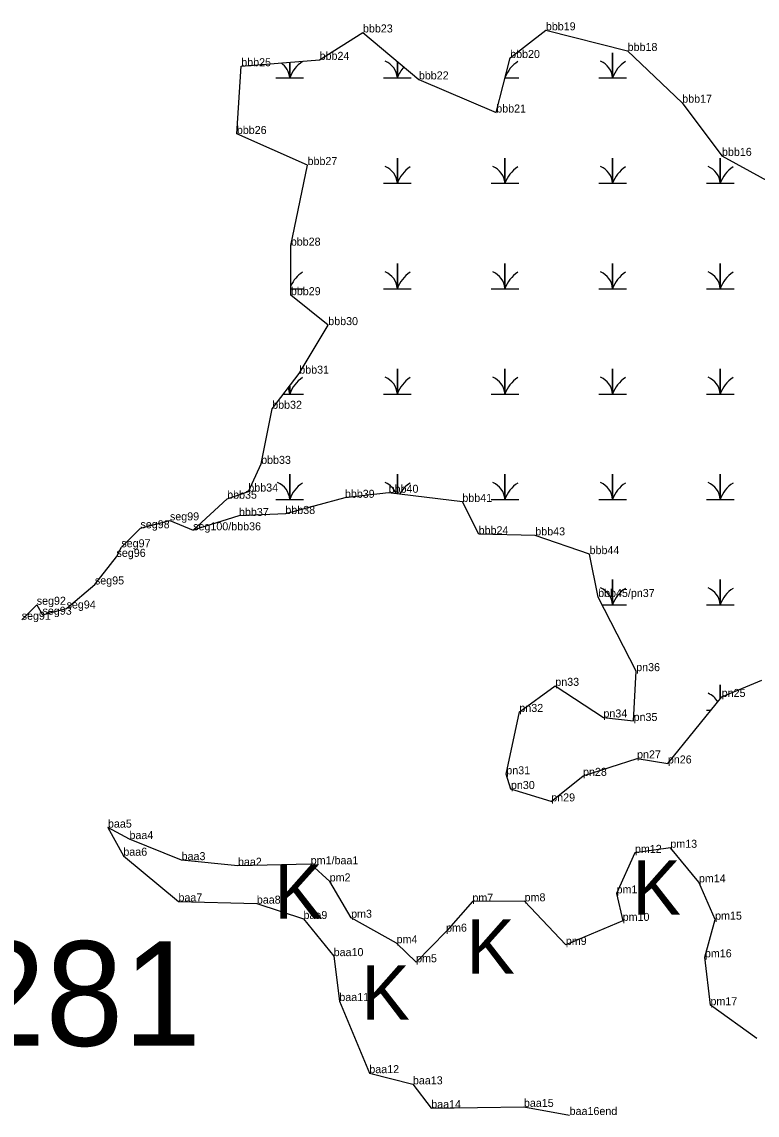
# Model space of a CAD drawing. Extents: x 2072529 to 2268796, y 436423 to 470406.
# Drawn here: x 2241579 to 2242039, y 439770 to 440453 of the extents above; entities that cross this region are included whole.
import ezdxf

# ---------------------------------------------------------------- set-up
doc = ezdxf.new("R2010")
doc.units = 0
for name, color, linetype in [('Default', 7, 'Continuous'), ('Exist Environmental Wetland Boundary Cogo Comment', 7, 'Continuous'), ('Exist Environmental Wetland Boundary Cogo Point CELL', 7, 'Continuous'), ('Exist Hydro Jurisdictional Stream or Body of Water NEU Mitigable Cogo Comment', 7, 'Continuous'), ('Old_Level_20', 7, 'Continuous'), ('Old_Level_52', 7, 'Continuous')]:
    doc.layers.add(name, color=color, linetype=linetype)

msp = doc.modelspace()

# ---------------------------------------------------------------- linework, layer by layer
at = {"layer": 'Exist Environmental Wetland Boundary Cogo Point CELL'}
for points in [[(2241939.77, 440417.75), (2241948.37, 440417.75), (2241948.37, 440433.53), (2241948.37, 440417.75), (2241956.97, 440417.75)], [(2241738.02, 440417.75), (2241746.62, 440417.75), (2241746.62, 440427.54)], [(2241746.62, 440427.54), (2241746.62, 440417.75), (2241755.22, 440417.75)], [(2241805.27, 440417.75), (2241813.87, 440417.75), (2241813.87, 440428.13)], [(2241813.87, 440428.13), (2241813.87, 440417.75), (2241822.47, 440417.75)], [(2241881.17, 440417.75), (2241889.72, 440417.75)], [(2241805.27, 440351.95), (2241813.87, 440351.95), (2241813.87, 440367.73), (2241813.87, 440351.95), (2241822.47, 440351.95)], [(2241872.52, 440351.95), (2241881.12, 440351.95), (2241881.12, 440367.73), (2241881.12, 440351.95), (2241889.72, 440351.95)], [(2241939.77, 440351.95), (2241948.37, 440351.95), (2241948.37, 440367.73), (2241948.37, 440351.95), (2241956.97, 440351.95)], [(2242007.02, 440351.95), (2242015.62, 440351.95), (2242015.62, 440367.73), (2242015.62, 440351.95), (2242024.22, 440351.95)], [(2241805.27, 440286.15), (2241813.87, 440286.15), (2241813.87, 440301.93), (2241813.87, 440286.15), (2241822.47, 440286.15)], [(2241872.52, 440286.15), (2241881.12, 440286.15), (2241881.12, 440301.93), (2241881.12, 440286.15), (2241889.72, 440286.15)], [(2241939.77, 440286.15), (2241948.37, 440286.15), (2241948.37, 440301.93), (2241948.37, 440286.15), (2241956.97, 440286.15)], [(2242007.02, 440286.15), (2242015.62, 440286.15), (2242015.62, 440301.93), (2242015.62, 440286.15), (2242024.22, 440286.15)], [(2241747.34, 440286.15), (2241755.22, 440286.15)], [(2241805.27, 440220.35), (2241813.87, 440220.35), (2241813.87, 440236.13), (2241813.87, 440220.35), (2241822.47, 440220.35)], [(2241872.52, 440220.35), (2241881.12, 440220.35), (2241881.12, 440236.13), (2241881.12, 440220.35), (2241889.72, 440220.35)], [(2241939.77, 440220.35), (2241948.37, 440220.35), (2241948.37, 440236.13), (2241948.37, 440220.35), (2241956.97, 440220.35)], [(2242007.02, 440220.35), (2242015.62, 440220.35), (2242015.62, 440236.13), (2242015.62, 440220.35), (2242024.22, 440220.35)], [(2241742.77, 440220.35), (2241746.62, 440220.35), (2241746.62, 440225.34)], [(2241746.62, 440225.34), (2241746.62, 440220.35), (2241755.22, 440220.35)], [(2241738.02, 440154.55), (2241746.62, 440154.55), (2241746.62, 440170.33), (2241746.62, 440154.55), (2241755.22, 440154.55)], [(2241813.87, 440158.01), (2241813.87, 440170.33), (2241813.87, 440158.01)], [(2241872.52, 440154.55), (2241881.12, 440154.55), (2241881.12, 440170.33), (2241881.12, 440154.55), (2241889.72, 440154.55)], [(2241939.77, 440154.55), (2241948.37, 440154.55), (2241948.37, 440170.33), (2241948.37, 440154.55), (2241956.97, 440154.55)], [(2242007.02, 440154.55), (2242015.62, 440154.55), (2242015.62, 440170.33), (2242015.62, 440154.55), (2242024.22, 440154.55)], [(2241941.8, 440088.75), (2241948.37, 440088.75), (2241948.37, 440104.53), (2241948.37, 440088.75), (2241956.97, 440088.75)], [(2242007.02, 440088.75), (2242015.62, 440088.75), (2242015.62, 440104.53), (2242015.62, 440088.75), (2242024.22, 440088.75)], [(2242015.62, 440030.05), (2242015.62, 440038.73), (2242015.62, 440030.05)], [(2242007.02, 440022.95), (2242009.86, 440022.95)]]:
    msp.add_lwpolyline(points, dxfattribs=at)
for centre, radius, start, end in [((2241734.36, 440416.86), 12.3, 4.14034, 56.32045), ((2241764.86, 440411.69), 19.22, 122.12745, 161.62219), ((2241801.61, 440416.86), 12.3, 4.14034, 67.53497), ((2241832.11, 440411.69), 19.22, 137.40963, 161.62219), ((2241899.36, 440411.69), 19.22, 122.12745, 160.01375), ((2241936.11, 440416.86), 12.3, 4.14034, 67.53497), ((2241966.61, 440411.69), 19.22, 122.12745, 161.62219), ((2241801.61, 440351.06), 12.3, 4.14034, 67.53497), ((2241832.11, 440345.89), 19.22, 122.12745, 161.62219), ((2241868.86, 440351.06), 12.3, 4.14034, 67.53497), ((2241899.36, 440345.89), 19.22, 122.12745, 161.62219), ((2241936.11, 440351.06), 12.3, 4.14034, 67.53497), ((2241966.61, 440345.89), 19.22, 122.12745, 161.62219), ((2242003.36, 440351.06), 12.3, 4.14034, 67.53497), ((2242033.86, 440345.89), 19.22, 122.12745, 161.62219), ((2241764.86, 440280.09), 19.22, 122.12745, 155.78332), ((2241801.61, 440285.26), 12.3, 4.14034, 67.53497), ((2241832.11, 440280.09), 19.22, 122.12745, 161.62219), ((2241868.86, 440285.26), 12.3, 4.14034, 67.53497), ((2241899.36, 440280.09), 19.22, 122.12745, 161.62219), ((2241936.11, 440285.26), 12.3, 4.14034, 67.53497), ((2241966.61, 440280.09), 19.22, 122.12745, 161.62219), ((2242003.36, 440285.26), 12.3, 4.14034, 67.53497), ((2242033.86, 440280.09), 19.22, 122.12745, 161.62219), ((2241764.86, 440214.29), 19.22, 122.12745, 161.62219), ((2241801.61, 440219.46), 12.3, 4.14034, 67.53497), ((2241832.11, 440214.29), 19.22, 122.12745, 161.62219), ((2241868.86, 440219.46), 12.3, 4.14034, 67.53497), ((2241899.36, 440214.29), 19.22, 122.12745, 161.62219), ((2241936.11, 440219.46), 12.3, 4.14034, 67.53497), ((2241966.61, 440214.29), 19.22, 122.12745, 161.62219), ((2242003.36, 440219.46), 12.3, 4.14034, 67.53497), ((2242033.86, 440214.29), 19.22, 122.12745, 161.62219), ((2241734.36, 440219.46), 12.3, 4.14034, 22.52571), ((2241734.36, 440153.66), 12.3, 4.14034, 67.53497), ((2241764.86, 440148.49), 19.22, 122.12745, 161.62219), ((2241801.61, 440153.66), 12.3, 21.22322, 67.53497), ((2241832.11, 440148.49), 19.22, 122.12745, 150.90651), ((2241868.86, 440153.66), 12.3, 4.14034, 67.53497), ((2241899.36, 440148.49), 19.22, 122.12745, 161.62219), ((2241936.11, 440153.66), 12.3, 4.14034, 67.53497), ((2241966.61, 440148.49), 19.22, 122.12745, 161.62219), ((2242003.36, 440153.66), 12.3, 4.14034, 67.53497), ((2242033.86, 440148.49), 19.22, 122.12745, 161.62219), ((2241936.11, 440087.86), 12.3, 4.14034, 67.53497), ((2241966.61, 440082.69), 19.22, 122.12745, 161.62219), ((2242003.36, 440087.86), 12.3, 4.14034, 67.53497), ((2242033.86, 440082.69), 19.22, 122.12745, 161.62219), ((2242003.36, 440022.06), 12.3, 29.53401, 67.53497)]:
    msp.add_arc(centre, radius, start, end, dxfattribs=at)
at = {"layer": 'Old_Level_20'}
for p, q in [((2241792.39, 440446.18), (2241792.39, 440446.18)), ((2241906.65, 440447.51), (2241906.65, 440447.51)), ((2241957.75, 440434.59), (2241957.75, 440434.59)), ((2241716.34, 440425.07), (2241716.34, 440425.07)), ((2241765.3, 440429.06), (2241765.3, 440429.06)), ((2241884.35, 440430.22), (2241884.35, 440430.22)), ((2241827.31, 440416.84), (2241827.31, 440416.84)), ((2241991.85, 440402.29), (2241991.85, 440402.29)), ((2241875.66, 440396.16), (2241875.66, 440396.16)), ((2241713.58, 440382.76), (2241713.58, 440382.76)), ((2241757.76, 440363.36), (2241757.76, 440363.36)), ((2242016.68, 440369.08), (2242016.68, 440369.08)), ((2241747.3, 440313.03), (2241747.3, 440313.03)), ((2241747.34, 440282.09), (2241747.34, 440282.09)), ((2241770.68, 440263.39), (2241770.68, 440263.39)), ((2241752.58, 440233.07), (2241752.58, 440233.07)), ((2241735.66, 440211.14), (2241735.66, 440211.14)), ((2241728.76, 440176.72), (2241728.76, 440176.72)), ((2241720.77, 440159.43), (2241720.77, 440159.43)), ((2241808.44, 440158.68), (2241808.44, 440158.68)), ((2241707.54, 440154.97), (2241707.54, 440154.97)), ((2241781.09, 440155.54), (2241781.09, 440155.54)), ((2241854.49, 440152.99), (2241854.49, 440152.99)), ((2241743.9, 440145.45), (2241743.9, 440145.45)), ((2241671.8, 440141.44), (2241671.8, 440141.44)), ((2241714.92, 440144.18), (2241714.92, 440144.18)), ((2241653.38, 440136.5), (2241653.38, 440136.5)), ((2241686.29, 440135.23), (2241686.29, 440135.23)), ((2241864.67, 440132.77), (2241864.67, 440132.77)), ((2241900.05, 440132.06), (2241900.05, 440132.06)), ((2241641.43, 440124.65), (2241641.43, 440124.65)), ((2241638.41, 440118.65), (2241638.41, 440118.65)), ((2241933.95, 440120.35), (2241933.95, 440120.35)), ((2241624.92, 440101.43), (2241624.92, 440101.43)), ((2241939.32, 440093.58), (2241939.32, 440093.58)), ((2241588.56, 440088.74), (2241588.56, 440088.74)), ((2241607.21, 440086.39), (2241607.21, 440086.39)), ((2241592.19, 440082.5), (2241592.19, 440082.5)), ((2241963.09, 440047.26), (2241963.09, 440047.26)), ((2241912.55, 440038.09), (2241912.55, 440038.09)), ((2242016.52, 440031.17), (2242016.52, 440031.17)), ((2241890.1, 440021.8), (2241890.1, 440021.8)), ((2241942.61, 440018.36), (2241942.61, 440018.36)), ((2241961.47, 440016.15), (2241961.47, 440016.15)), ((2241963.64, 439992.79), (2241963.64, 439992.79)), ((2241982.86, 439989.61), (2241982.86, 439989.61)), ((2241881.94, 439982.84), (2241881.94, 439982.84)), ((2241929.89, 439981.88), (2241929.89, 439981.88)), ((2241884.83, 439973.65), (2241884.83, 439973.65)), ((2241910.02, 439965.92), (2241910.02, 439965.92)), ((2241633.08, 439949.55), (2241633.08, 439949.55)), ((2241646.5, 439942.39), (2241646.5, 439942.39)), ((2241962.3, 439933.79), (2241962.3, 439933.79)), ((2241984.42, 439936.96), (2241984.42, 439936.96)), ((2241642.68, 439931.99), (2241642.68, 439931.99)), ((2241679.08, 439929.23), (2241679.08, 439929.23)), ((2241759.74, 439926.65), (2241759.74, 439926.65)), ((2241714.3, 439925.73), (2241714.3, 439925.73)), ((2241771.6, 439915.96), (2241771.6, 439915.96)), ((2242002.27, 439915.38), (2242002.27, 439915.38)), ((2241950.83, 439908.49), (2241950.83, 439908.49)), ((2241677.1, 439903.45), (2241677.1, 439903.45)), ((2241726.07, 439902.06), (2241726.07, 439902.06)), ((2241860.76, 439903.32), (2241860.76, 439903.32)), ((2241893.38, 439903.53), (2241893.38, 439903.53)), ((2241755.22, 439892.49), (2241755.22, 439892.49)), ((2241784.98, 439893.26), (2241784.98, 439893.26)), ((2242012.39, 439892.07), (2242012.39, 439892.07)), ((2241954.65, 439891.3), (2241954.65, 439891.3)), ((2241844.3, 439884.57), (2241844.3, 439884.57)), ((2241813.41, 439877.37), (2241813.41, 439877.37)), ((2241919.13, 439876.3), (2241919.13, 439876.3)), ((2241774.09, 439869.29), (2241774.09, 439869.29)), ((2241825.58, 439865.47), (2241825.58, 439865.47)), ((2242006.02, 439868.54), (2242006.02, 439868.54)), ((2241777.64, 439841.23), (2241777.64, 439841.23)), ((2242009.49, 439838.64), (2242009.49, 439838.64)), ((2242038.44, 439817.77), (2242038.44, 439817.77)), ((2241796.38, 439796.2), (2241796.38, 439796.2)), ((2241823.58, 439789.22), (2241823.58, 439789.22)), ((2241835.05, 439774.34), (2241835.05, 439774.34)), ((2241892.94, 439775.11), (2241892.94, 439775.11)), ((2241921.5, 439770.05), (2241921.5, 439770.05))]:
    msp.add_line(p, q, dxfattribs=at)
for points in [[(2241910.02, 439965.92), (2241884.83, 439973.65), (2241881.94, 439982.84), (2241890.1, 440021.8), (2241912.55, 440038.09), (2241942.61, 440018.36), (2241961.47, 440016.15), (2241963.09, 440047.26), (2241939.32, 440093.58), (2241933.95, 440120.35), (2241900.05, 440132.06), (2241864.67, 440132.77), (2241854.49, 440152.99), (2241808.44, 440158.68), (2241781.09, 440155.54), (2241743.9, 440145.45), (2241714.92, 440144.18), (2241686.29, 440135.23), (2241707.54, 440154.97), (2241720.77, 440159.43), (2241728.76, 440176.72), (2241735.66, 440211.14), (2241752.58, 440233.07), (2241770.68, 440263.39), (2241747.34, 440282.09), (2241747.3, 440313.03), (2241757.76, 440363.36), (2241713.58, 440382.76), (2241716.34, 440425.07), (2241765.3, 440429.06), (2241792.39, 440446.18), (2241827.31, 440416.84), (2241875.66, 440396.16), (2241884.35, 440430.22), (2241906.65, 440447.51), (2241957.75, 440434.59), (2241991.85, 440402.29), (2242016.68, 440369.08), (2242057.98, 440346.52)], [(2241910.02, 439965.92), (2241929.89, 439981.88), (2241963.64, 439992.79), (2241982.86, 439989.61), (2242016.52, 440031.17), (2242041.59, 440041.54)], [(2242038.44, 439817.77), (2242009.49, 439838.64), (2242006.02, 439868.54), (2242012.39, 439892.07), (2242002.27, 439915.38), (2241984.42, 439936.96), (2241962.3, 439933.79), (2241950.83, 439908.49), (2241954.65, 439891.3), (2241919.13, 439876.3), (2241893.38, 439903.53), (2241860.76, 439903.32), (2241844.3, 439884.57), (2241825.58, 439865.47), (2241813.41, 439877.37), (2241784.98, 439893.26), (2241771.6, 439915.96), (2241759.74, 439926.65), (2241714.3, 439925.73), (2241679.08, 439929.23), (2241646.5, 439942.39), (2241633.08, 439949.55), (2241642.68, 439931.99), (2241677.1, 439903.45), (2241726.07, 439902.06), (2241755.22, 439892.49), (2241774.09, 439869.29), (2241777.64, 439841.23), (2241796.38, 439796.2), (2241823.58, 439789.22), (2241835.05, 439774.34), (2241892.94, 439775.11), (2241921.5, 439770.05)]]:
    msp.add_lwpolyline(points, dxfattribs=at)
at = {"layer": 'Old_Level_52'}
msp.add_lwpolyline([(2241579.17, 440079.38), (2241588.56, 440088.74), (2241592.19, 440082.5), (2241607.21, 440086.39), (2241624.92, 440101.43), (2241638.41, 440118.65), (2241641.43, 440124.65), (2241653.38, 440136.5), (2241671.8, 440141.44), (2241686.29, 440135.23)], dxfattribs=at)

# ---------------------------------------------------------------- texts
at = {"layer": 'Default'}
msp.add_text('281', height=65.34, dxfattribs=at).set_placement((2241545.45, 439813.28))
at = {"layer": 'Exist Environmental Wetland Boundary Cogo Comment'}
for s, p in [('bbb19', (2241906.65, 440447.51)), ('bbb23', (2241792.39, 440446.18)), ('bbb18', (2241957.75, 440434.59)), ('bbb24', (2241765.3, 440429.06)), ('bbb20', (2241884.35, 440430.22)), ('bbb25', (2241716.34, 440425.07)), ('bbb22', (2241827.31, 440416.84)), ('bbb17', (2241991.85, 440402.29)), ('bbb21', (2241875.66, 440396.16)), ('bbb26', (2241713.58, 440382.76)), ('bbb16', (2242016.68, 440369.08)), ('bbb27', (2241757.76, 440363.36)), ('bbb28', (2241747.3, 440313.03)), ('bbb29', (2241747.34, 440282.09)), ('bbb30', (2241770.68, 440263.39)), ('bbb31', (2241752.58, 440233.07)), ('bbb32', (2241735.66, 440211.14)), ('bbb33', (2241728.76, 440176.72)), ('bbb35', (2241707.54, 440154.97)), ('bbb34', (2241720.77, 440159.43)), ('bbb39', (2241781.09, 440155.54)), ('bbb40', (2241808.44, 440158.68)), ('bbb41', (2241854.49, 440152.99)), ('bbb37', (2241714.92, 440144.18)), ('bbb38', (2241743.9, 440145.45)), ('bbb24', (2241864.67, 440132.77)), ('bbb43', (2241900.05, 440132.06)), ('bbb44', (2241933.95, 440120.35)), ('bbb45/pn37', (2241939.32, 440093.58)), ('pn36', (2241963.09, 440047.26)), ('pn33', (2241912.55, 440038.09)), ('pn25', (2242016.52, 440031.17)), ('pn32', (2241890.1, 440021.8)), ('pn34', (2241942.61, 440018.36)), ('pn35', (2241961.47, 440016.15)), ('pn27', (2241963.64, 439992.79)), ('pn26', (2241982.86, 439989.61)), ('pn31', (2241881.94, 439982.84)), ('pn28', (2241929.89, 439981.88)), ('pn30', (2241884.83, 439973.65)), ('pn29', (2241910.02, 439965.92)), ('baa5', (2241633.08, 439949.55)), ('baa4', (2241646.5, 439942.39)), ('pm13', (2241984.42, 439936.96)), ('baa6', (2241642.68, 439931.99)), ('baa3', (2241679.08, 439929.23)), ('pm12', (2241962.3, 439933.79)), ('baa2', (2241714.3, 439925.73)), ('pm1/baa1', (2241759.74, 439926.65)), ('pm2', (2241771.6, 439915.96)), ('pm14', (2242002.27, 439915.38)), ('pm11', (2241950.83, 439908.49)), ('baa7', (2241677.1, 439903.45)), ('baa8', (2241726.07, 439902.06)), ('pm7', (2241860.76, 439903.32)), ('pm8', (2241893.38, 439903.53)), ('baa9', (2241755.22, 439892.49)), ('pm3', (2241784.98, 439893.26)), ('pm10', (2241954.65, 439891.3)), ('pm15', (2242012.39, 439892.07)), ('pm6', (2241844.3, 439884.57)), ('pm4', (2241813.41, 439877.37)), ('pm9', (2241919.13, 439876.3)), ('baa10', (2241774.09, 439869.29)), ('pm16', (2242006.02, 439868.54)), ('pm5', (2241825.58, 439865.47)), ('baa11', (2241777.64, 439841.23)), ('pm17', (2242009.49, 439838.64)), ('baa12', (2241796.38, 439796.2)), ('baa13', (2241823.58, 439789.22)), ('baa14', (2241835.05, 439774.34)), ('baa15', (2241892.94, 439775.11)), ('baa16end', (2241921.5, 439770.05))]:
    msp.add_text(s, height=5, dxfattribs=at).set_placement(p)
at = {"layer": 'Exist Environmental Wetland Boundary Cogo Point CELL'}
for p in [(2241737.03, 439892.68), (2241960.7, 439895.18), (2241856.98, 439858.32), (2241791.38, 439829.58)]:
    msp.add_text('K', height=34, dxfattribs=at).set_placement(p)
at = {"layer": 'Exist Hydro Jurisdictional Stream or Body of Water NEU Mitigable Cogo Comment'}
for s, p in [('seg99', (2241671.8, 440141.44)), ('seg98', (2241653.38, 440136.5)), ('seg100/bbb36', (2241686.29, 440135.23)), ('seg97', (2241641.43, 440124.65)), ('seg96', (2241638.41, 440118.65)), ('seg95', (2241624.92, 440101.43)), ('seg92', (2241588.56, 440088.74)), ('seg94', (2241607.21, 440086.39)), ('seg91', (2241579.17, 440079.38)), ('seg93', (2241592.19, 440082.5))]:
    msp.add_text(s, height=5, dxfattribs=at).set_placement(p)

doc.saveas('drawing.dxf')
